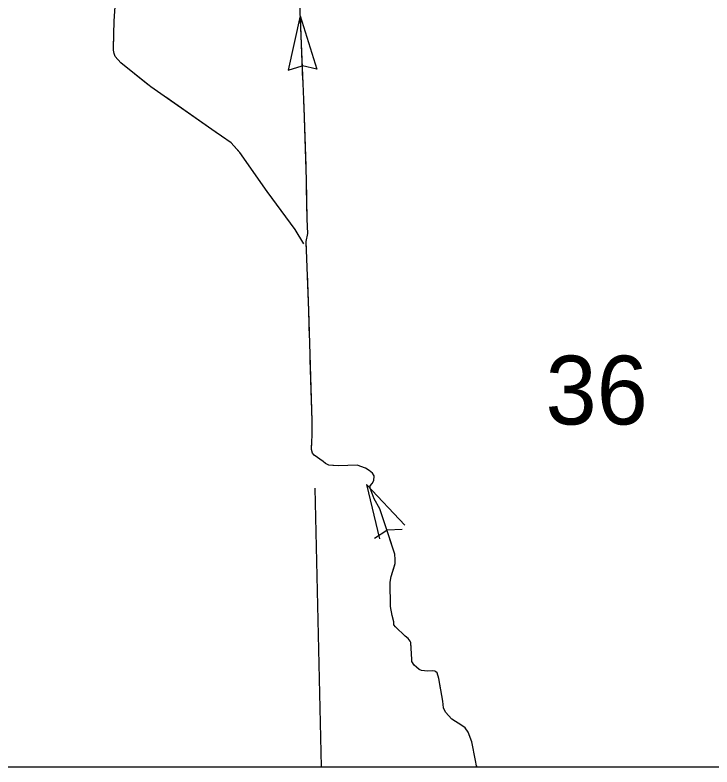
# Model space of a CAD drawing. Extents: x 1084508 to 1142749, y 1057638 to 1093403.
# Drawn here: x 1114355 to 1115698, y 1057640 to 1059089 of the extents above; entities that cross this region are included whole.
import ezdxf

# ---------------------------------------------------------------- set-up
doc = ezdxf.new("R2010")
doc.units = 0
for name, color, linetype in [('DSN_DRFT_Named-Boundary', 7, 'Continuous'), ('Level 43', 7, 'Continuous'), ('Level 5', 7, 'Continuous')]:
    doc.layers.add(name, color=color, linetype=linetype)

msp = doc.modelspace()

# ---------------------------------------------------------------- linework, layer by layer
at = {"layer": 'DSN_DRFT_Named-Boundary'}
msp.add_lwpolyline([(1084507.9, 1057640), (1142749.2, 1057640), (1142749.2, 1093403.4), (1084507.9, 1093403.4)], close=True, dxfattribs=at)
at = {"layer": 'Level 43'}
for p, q in [((1114904.5, 1059088), (1114880.9, 1058982.8)), ((1114904.5, 1059088), (1114936.6, 1058985.1)), ((1114880.9, 1058982.8), (1114908.3, 1058991.4)), ((1114936.6, 1058985.1), (1114908.6, 1058991.4)), ((1115032.4, 1058184.4), (1115057, 1058079.6)), ((1115032.4, 1058184.4), (1115106.2, 1058105.9)), ((1115047.3, 1058081), (1115071.5, 1058096.4)), ((1115100.5, 1058097.8), (1115071.8, 1058096.5))]:
    msp.add_line(p, q, dxfattribs=at)
for points in [[(1114911.1, 1058648.4), (1114894.4, 1058676.1), (1114840.9, 1058749.2), (1114787.9, 1058824.1), (1114771.2, 1058843.1), (1114733.8, 1058869), (1114616.3, 1058950.8), (1114558.8, 1058997.5), (1114547.8, 1059009.6), (1114546.1, 1059015.3), (1114544.4, 1059021.7), (1114544.4, 1059026.9), (1114546.1, 1059077.5), (1114551.3, 1059163.4), (1114554.2, 1059230.8), (1114555.9, 1059256.7)], [(1115245.5, 1057640), (1115243.9, 1057642.1), (1115242.1, 1057652.5), (1115235, 1057688.5), (1115228.2, 1057707.1), (1115222.5, 1057715.3), (1115215.7, 1057720), (1115196.8, 1057732.1), (1115184.3, 1057745.4), (1115180.7, 1057754.3), (1115178.9, 1057766.8), (1115171.8, 1057810.4), (1115168.5, 1057821.5), (1115166, 1057823.6), (1115163.5, 1057825), (1115159.3, 1057825.4), (1115149.6, 1057825), (1115137.8, 1057825.8), (1115133.5, 1057827.9), (1115128.5, 1057832.2), (1115123.9, 1057836.5), (1115119.6, 1057843.3), (1115119.6, 1057847.2), (1115117.5, 1057879.7), (1115116, 1057882.6), (1115112.1, 1057887.6), (1115106.8, 1057892.2), (1115087.8, 1057910.4), (1115085, 1057914), (1115085, 1057919.7), (1115081.8, 1057932.2), (1115078.5, 1057949.4), (1115077.8, 1057996.2), (1115079.6, 1058006.9), (1115087.1, 1058031.9), (1115087.5, 1058039.8), (1115086.8, 1058050.5), (1115083.9, 1058057.6), (1115069.6, 1058103), (1115057.5, 1058137.7), (1115047.1, 1058157), (1115038.9, 1058177.3), (1115039.3, 1058181.6), (1115042.8, 1058186.6), (1115046.4, 1058192.3), (1115046.4, 1058194.1), (1115046.8, 1058198.4), (1115046.8, 1058200.9), (1115043.5, 1058206.3), (1115037.5, 1058211.6), (1115030, 1058215.9), (1115013.9, 1058221.6), (1114978.2, 1058220.2), (1114959.6, 1058222), (1114953.2, 1058224.9), (1114948.5, 1058228.8), (1114931.4, 1058240.9), (1114928.2, 1058244.9), (1114926, 1058251.7), (1114927.1, 1058280.2), (1114927.5, 1058307), (1114920.7, 1058519.6), (1114916, 1058652.9), (1114918.9, 1058668.3), (1114917.8, 1058695.8), (1114916.4, 1058771.5), (1114911.8, 1058911.3), (1114906, 1059049.9), (1114903.2, 1059127.1)], [(1114909.6, 1058963.8), (1114906, 1059049.9), (1114904.6, 1059088)], [(1114611.4, 1058954.9), (1114558.8, 1058997.5), (1114547.8, 1059009.6), (1114546.1, 1059015.3), (1114544.4, 1059021.7), (1114544.4, 1059026.9), (1114545.1, 1059049.4)], [(1114747.1, 1058859.8), (1114733.8, 1058869), (1114645.1, 1058930.8)], [(1114915.5, 1058798.1), (1114911.8, 1058911.3), (1114911.3, 1058922.4)], [(1114852.3, 1058733.6), (1114840.9, 1058749.2), (1114787.9, 1058824.1), (1114779.2, 1058834)], [(1114916.7, 1058632.7), (1114916, 1058652.9), (1114918.9, 1058668.3), (1114917.8, 1058695.8), (1114916.7, 1058756.7)], [(1114911.1, 1058648.4), (1114894.4, 1058676.1), (1114876.8, 1058700.2)], [(1114922.4, 1058467.1), (1114920.7, 1058519.6), (1114918.2, 1058591.3)], [(1114927.4, 1058301.4), (1114927.5, 1058307), (1114923.7, 1058425.7)], [(1114967, 1058221.3), (1114959.6, 1058222), (1114953.2, 1058224.9), (1114948.5, 1058228.8), (1114931.4, 1058240.9), (1114928.2, 1058244.9), (1114926, 1058251.7), (1114926.4, 1058260)], [(1115028.2, 1058216.6), (1115013.9, 1058221.6), (1114978.2, 1058220.2), (1114967, 1058221.3)], [(1115080, 1058070.1), (1115069.6, 1058103), (1115057.5, 1058137.7), (1115047.1, 1058157), (1115038.9, 1058177.3), (1115039.3, 1058181.6), (1115042.1, 1058185.6)], [(1115089.2, 1057909.1), (1115087.8, 1057910.4), (1115085, 1057914), (1115085, 1057919.7), (1115081.8, 1057932.2), (1115078.5, 1057949.4), (1115077.8, 1057996.2), (1115079.6, 1058006.9), (1115086.5, 1058029.9)], [(1115174.8, 1057791.6), (1115171.8, 1057810.4), (1115168.5, 1057821.5), (1115166, 1057823.6), (1115163.5, 1057825), (1115159.3, 1057825.4), (1115149.6, 1057825), (1115137.8, 1057825.8), (1115133.5, 1057827.9), (1115128.5, 1057832.2), (1115123.9, 1057836.5), (1115119.6, 1057843.3), (1115119.6, 1057847.2), (1115117.5, 1057879.3)], [(1115242.6, 1057649.7), (1115242.1, 1057652.5), (1115235, 1057688.5), (1115228.2, 1057707.1), (1115222.5, 1057715.3), (1115215.7, 1057720), (1115196.8, 1057732.1), (1115184.3, 1057745.4), (1115182, 1057750.9)]]:
    msp.add_lwpolyline(points, dxfattribs=at)
at = {"layer": 'Level 5'}
msp.add_line((1114932.3, 1058177.2), (1114944.8, 1057640), dxfattribs=at)

# ---------------------------------------------------------------- texts
msp.add_text('36', height=132.58, dxfattribs=at).set_placement((1115377.1, 1058300.2))

doc.saveas('drawing.dxf')
